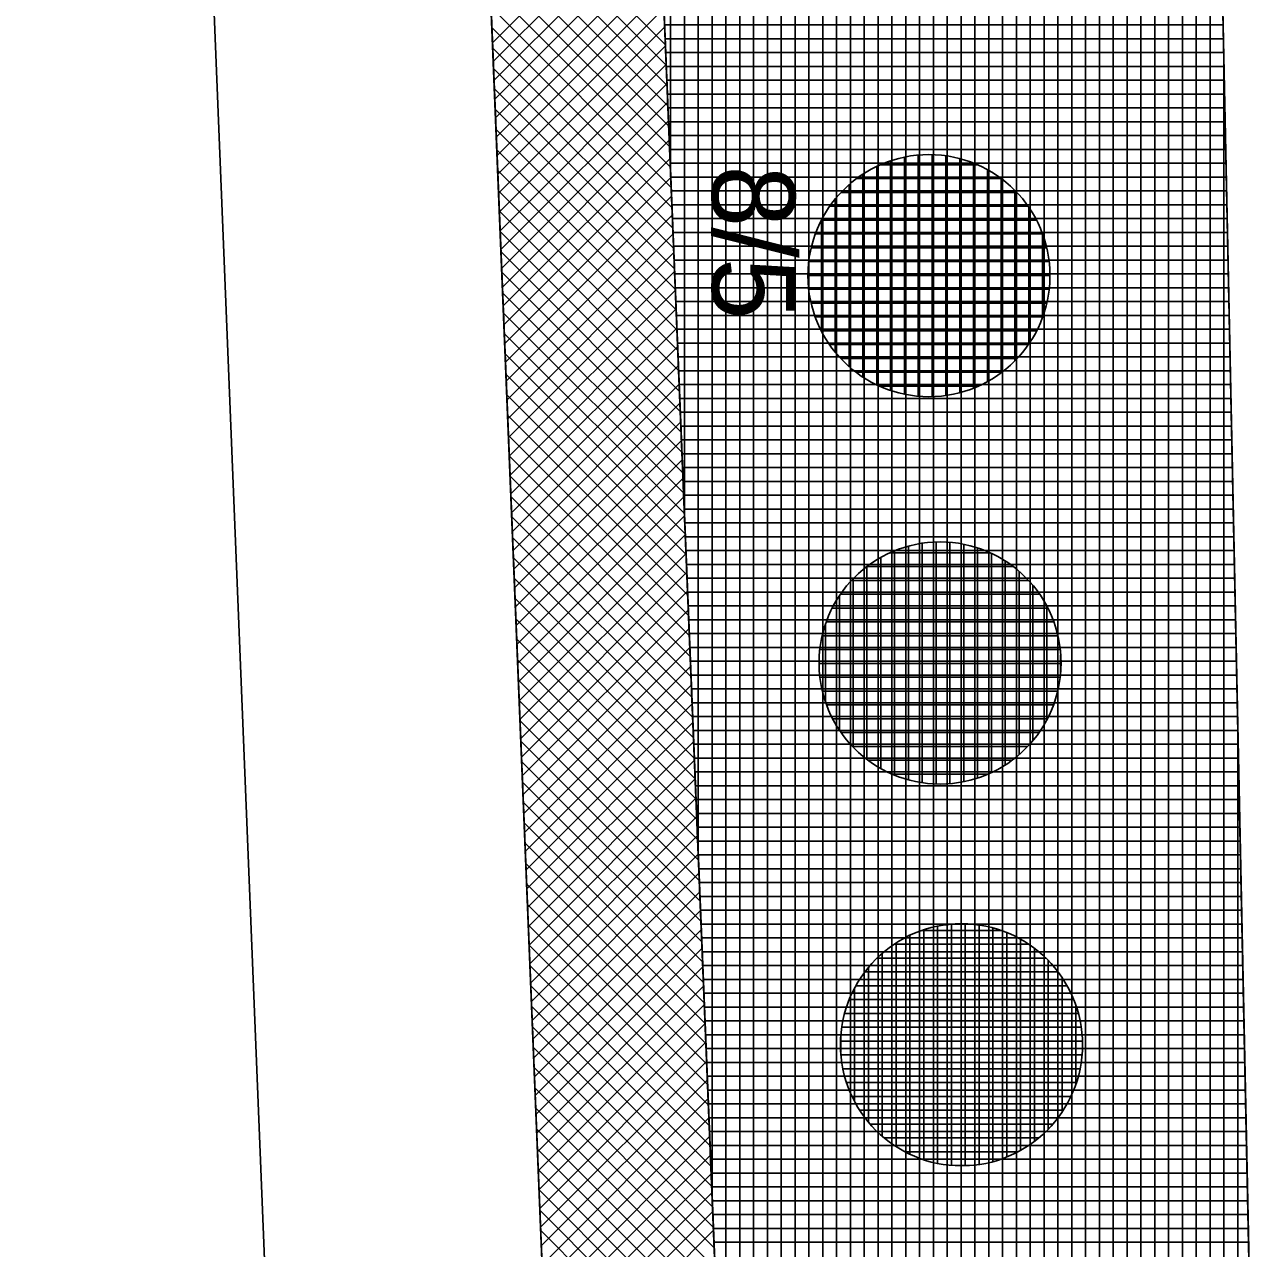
# Model space of a CAD drawing. Extents: x -565346 to -564154, y -1097386 to -1095620.
# Drawn here: x -564346.67 to -564328.86, y -1095793.2 to -1095775.51 of the extents above; entities that cross this region are included whole.
import ezdxf

# ---------------------------------------------------------------- set-up
doc = ezdxf.new("R2010")
doc.units = 0
for name, color, linetype in [('Vrstva 1', 7, 'Continuous'), ('Vrstva 13', 7, 'Continuous'), ('Vrstva 40', 7, 'Continuous'), ('Vrstva 41', 7, 'Continuous'), ('Vrstva 42', 7, 'Continuous'), ('Vrstva 43', 7, 'Continuous'), ('Vrstva 44', 7, 'Continuous')]:
    doc.layers.add(name, color=color, linetype=linetype)

msp = doc.modelspace()

# ---------------------------------------------------------------- linework, layer by layer
at = {"layer": 'Vrstva 1'}
for p, q in [((-564338.22, -1095817.34), (-564343.82, -1095679.33)), ((-564346.67, -1095707.8), (-564343.14, -1095794.87))]:
    msp.add_line(p, q, dxfattribs=at)
at = {"layer": 'Vrstva 13'}
msp.add_line((-564330.25, -1095732.13), (-564328.86, -1095798.5), dxfattribs=at)
at = {"layer": 'Vrstva 41'}
msp.add_lwpolyline([(-564339.576, -1095722.251), (-564342.067, -1095722.352), (-564338.22, -1095817.34), (-564334.985, -1095897.209), (-564332.487, -1095897.108), (-564335.722, -1095817.239)], close=True, dxfattribs=at)
at = {"layer": 'Vrstva 42'}
for p, q in [((-564340.008, -1095773.19), (-564337.404, -1095775.795)), ((-564337.502, -1095773.364), (-564339.904, -1095775.766)), ((-564339.996, -1095773.485), (-564337.392, -1095776.09)), ((-564339.984, -1095773.78), (-564337.38, -1095776.385)), ((-564337.491, -1095773.636), (-564339.893, -1095776.038)), ((-564337.48, -1095773.908), (-564339.882, -1095776.31)), ((-564339.972, -1095774.075), (-564337.368, -1095776.679)), ((-564337.469, -1095774.18), (-564339.871, -1095776.582)), ((-564339.96, -1095774.369), (-564337.356, -1095776.974)), ((-564337.458, -1095774.452), (-564339.86, -1095776.853)), ((-564339.949, -1095774.664), (-564337.344, -1095777.269)), ((-564337.447, -1095774.723), (-564339.849, -1095777.125)), ((-564339.937, -1095774.959), (-564337.332, -1095777.564)), ((-564337.436, -1095774.995), (-564339.838, -1095777.397)), ((-564339.925, -1095775.254), (-564337.32, -1095777.859)), ((-564337.425, -1095775.267), (-564339.827, -1095777.669)), ((-564339.913, -1095775.548), (-564337.308, -1095778.153)), ((-564337.414, -1095775.539), (-564339.816, -1095777.941)), ((-564339.901, -1095775.843), (-564337.296, -1095778.448)), ((-564337.403, -1095775.811), (-564339.805, -1095778.213)), ((-564337.392, -1095776.082), (-564339.794, -1095778.484)), ((-564339.889, -1095776.138), (-564337.284, -1095778.743)), ((-564339.877, -1095776.433), (-564337.272, -1095779.038)), ((-564337.381, -1095776.354), (-564339.783, -1095778.756)), ((-564337.37, -1095776.626), (-564339.772, -1095779.028)), ((-564339.865, -1095776.728), (-564337.26, -1095779.333)), ((-564337.359, -1095776.898), (-564339.761, -1095779.3)), ((-564339.853, -1095777.022), (-564337.248, -1095779.627)), ((-564339.841, -1095777.317), (-564337.236, -1095779.922)), ((-564337.348, -1095777.17), (-564339.75, -1095779.572)), ((-564337.337, -1095777.441), (-564339.739, -1095779.844)), ((-564339.829, -1095777.612), (-564337.224, -1095780.217)), ((-564337.326, -1095777.713), (-564339.728, -1095780.115)), ((-564339.817, -1095777.907), (-564337.212, -1095780.512)), ((-564337.315, -1095777.985), (-564339.717, -1095780.387)), ((-564339.805, -1095778.202), (-564337.2, -1095780.807)), ((-564337.304, -1095778.257), (-564339.706, -1095780.659)), ((-564339.793, -1095778.496), (-564337.188, -1095781.101)), ((-564337.293, -1095778.529), (-564339.695, -1095780.931)), ((-564339.781, -1095778.791), (-564337.176, -1095781.396)), ((-564337.282, -1095778.801), (-564339.684, -1095781.203)), ((-564339.769, -1095779.086), (-564337.164, -1095781.691)), ((-564337.271, -1095779.072), (-564339.673, -1095781.475)), ((-564339.758, -1095779.381), (-564337.152, -1095781.986)), ((-564337.26, -1095779.344), (-564339.662, -1095781.746)), ((-564337.248, -1095779.616), (-564339.651, -1095782.018)), ((-564339.746, -1095779.675), (-564337.14, -1095782.281)), ((-564339.734, -1095779.97), (-564337.128, -1095782.575)), ((-564337.237, -1095779.888), (-564339.64, -1095782.29)), ((-564337.226, -1095780.16), (-564339.629, -1095782.562)), ((-564339.722, -1095780.265), (-564337.116, -1095782.87)), ((-564337.215, -1095780.431), (-564339.618, -1095782.834)), ((-564339.71, -1095780.56), (-564337.105, -1095783.165)), ((-564337.204, -1095780.703), (-564339.607, -1095783.106)), ((-564339.698, -1095780.855), (-564337.093, -1095783.46)), ((-564337.193, -1095780.975), (-564339.596, -1095783.377)), ((-564339.686, -1095781.149), (-564337.081, -1095783.755)), ((-564337.182, -1095781.247), (-564339.585, -1095783.649)), ((-564339.674, -1095781.444), (-564337.069, -1095784.049)), ((-564337.171, -1095781.519), (-564339.574, -1095783.921)), ((-564339.662, -1095781.739), (-564337.057, -1095784.344)), ((-564337.16, -1095781.791), (-564339.563, -1095784.193)), ((-564339.65, -1095782.034), (-564337.045, -1095784.639)), ((-564337.149, -1095782.062), (-564339.552, -1095784.465)), ((-564339.638, -1095782.328), (-564337.033, -1095784.934)), ((-564337.138, -1095782.334), (-564339.541, -1095784.736)), ((-564339.626, -1095782.623), (-564337.021, -1095785.229)), ((-564337.127, -1095782.606), (-564339.53, -1095785.008)), ((-564339.614, -1095782.918), (-564337.009, -1095785.523)), ((-564337.116, -1095782.878), (-564339.519, -1095785.28)), ((-564339.602, -1095783.213), (-564336.997, -1095785.818)), ((-564337.105, -1095783.15), (-564339.508, -1095785.552)), ((-564339.59, -1095783.508), (-564336.985, -1095786.113)), ((-564337.094, -1095783.421), (-564339.497, -1095785.824)), ((-564337.083, -1095783.693), (-564339.486, -1095786.096)), ((-564339.578, -1095783.802), (-564336.973, -1095786.408)), ((-564339.566, -1095784.097), (-564336.961, -1095786.703)), ((-564337.072, -1095783.965), (-564339.475, -1095786.367)), ((-564337.061, -1095784.237), (-564339.464, -1095786.639)), ((-564339.555, -1095784.392), (-564336.949, -1095786.997)), ((-564337.05, -1095784.509), (-564339.452, -1095786.911)), ((-564339.543, -1095784.687), (-564336.937, -1095787.292)), ((-564337.039, -1095784.78), (-564339.441, -1095787.183)), ((-564339.531, -1095784.982), (-564336.925, -1095787.587)), ((-564337.028, -1095785.052), (-564339.43, -1095787.455)), ((-564339.519, -1095785.276), (-564336.913, -1095787.882)), ((-564337.017, -1095785.324), (-564339.419, -1095787.727)), ((-564339.507, -1095785.571), (-564336.901, -1095788.177)), ((-564337.006, -1095785.596), (-564339.408, -1095787.998)), ((-564339.495, -1095785.866), (-564336.889, -1095788.471)), ((-564336.995, -1095785.868), (-564339.397, -1095788.27)), ((-564339.483, -1095786.161), (-564336.877, -1095788.766)), ((-564336.984, -1095786.14), (-564339.386, -1095788.542)), ((-564336.973, -1095786.411), (-564339.375, -1095788.814)), ((-564339.471, -1095786.455), (-564336.865, -1095789.061)), ((-564339.459, -1095786.75), (-564336.853, -1095789.356)), ((-564336.962, -1095786.683), (-564339.364, -1095789.086)), ((-564336.951, -1095786.955), (-564339.353, -1095789.358)), ((-564339.447, -1095787.045), (-564336.841, -1095789.651)), ((-564336.94, -1095787.227), (-564339.342, -1095789.629)), ((-564339.435, -1095787.34), (-564336.829, -1095789.946)), ((-564336.929, -1095787.499), (-564339.331, -1095789.901)), ((-564339.423, -1095787.635), (-564336.817, -1095790.24)), ((-564336.918, -1095787.77), (-564339.32, -1095790.173)), ((-564339.411, -1095787.929), (-564336.805, -1095790.535)), ((-564336.907, -1095788.042), (-564339.309, -1095790.445)), ((-564339.399, -1095788.224), (-564336.794, -1095790.83)), ((-564336.896, -1095788.314), (-564339.298, -1095790.717)), ((-564339.387, -1095788.519), (-564336.782, -1095791.125)), ((-564336.885, -1095788.586), (-564339.287, -1095790.989)), ((-564339.375, -1095788.814), (-564336.77, -1095791.42)), ((-564336.874, -1095788.858), (-564339.276, -1095791.26)), ((-564339.363, -1095789.108), (-564336.758, -1095791.714)), ((-564336.863, -1095789.129), (-564339.265, -1095791.532)), ((-564339.352, -1095789.403), (-564336.746, -1095792.009)), ((-564336.851, -1095789.401), (-564339.254, -1095791.804)), ((-564339.34, -1095789.698), (-564336.734, -1095792.304)), ((-564336.84, -1095789.673), (-564339.243, -1095792.076)), ((-564336.829, -1095789.945), (-564339.232, -1095792.348)), ((-564339.328, -1095789.993), (-564336.722, -1095792.599)), ((-564339.316, -1095790.288), (-564336.71, -1095792.894)), ((-564336.818, -1095790.217), (-564339.221, -1095792.62)), ((-564336.807, -1095790.489), (-564339.21, -1095792.891)), ((-564339.304, -1095790.582), (-564336.698, -1095793.188)), ((-564339.292, -1095790.877), (-564336.686, -1095793.483)), ((-564336.796, -1095790.76), (-564339.199, -1095793.163)), ((-564336.785, -1095791.032), (-564339.188, -1095793.435)), ((-564339.28, -1095791.172), (-564336.674, -1095793.778)), ((-564336.774, -1095791.304), (-564339.177, -1095793.707)), ((-564339.268, -1095791.467), (-564336.662, -1095794.073)), ((-564336.763, -1095791.576), (-564339.166, -1095793.979)), ((-564339.256, -1095791.762), (-564336.65, -1095794.368)), ((-564336.752, -1095791.848), (-564339.155, -1095794.251)), ((-564339.244, -1095792.056), (-564336.638, -1095794.662)), ((-564336.741, -1095792.119), (-564339.144, -1095794.522)), ((-564339.232, -1095792.351), (-564336.626, -1095794.957)), ((-564336.73, -1095792.391), (-564339.133, -1095794.794)), ((-564339.22, -1095792.646), (-564336.614, -1095795.252)), ((-564336.719, -1095792.663), (-564339.122, -1095795.066)), ((-564339.208, -1095792.941), (-564336.602, -1095795.547)), ((-564336.708, -1095792.935), (-564339.111, -1095795.338))]:
    msp.add_line(p, q, dxfattribs=at)
at = {"layer": 'Vrstva 43'}
for p, q in [((-564334.33, -1095851.649), (-564334.33, -1095676.348)), ((-564334.13, -1095856.582), (-564334.13, -1095676.285)), ((-564334.93, -1095836.849), (-564334.93, -1095676.537)), ((-564334.73, -1095841.782), (-564334.73, -1095676.474)), ((-564334.53, -1095846.715), (-564334.53, -1095676.411)), ((-564335.33, -1095826.983), (-564335.33, -1095676.662)), ((-564335.13, -1095831.916), (-564335.13, -1095676.599)), ((-564335.93, -1095812.183), (-564335.93, -1095676.851)), ((-564335.73, -1095817.116), (-564335.73, -1095676.788)), ((-564335.53, -1095822.049), (-564335.53, -1095676.725)), ((-564336.53, -1095797.383), (-564336.53, -1095677.039)), ((-564336.33, -1095802.317), (-564336.33, -1095676.977)), ((-564336.13, -1095807.25), (-564336.13, -1095676.914)), ((-564337.13, -1095782.584), (-564337.13, -1095677.228)), ((-564336.93, -1095787.517), (-564336.93, -1095677.165)), ((-564336.73, -1095792.45), (-564336.73, -1095677.102)), ((-564337.33, -1095777.651), (-564337.33, -1095677.291)), ((-564333.93, -1095861.515), (-564333.93, -1095698.777)), ((-564333.73, -1095866.448), (-564333.73, -1095702.753)), ((-564333.53, -1095871.381), (-564333.53, -1095706.728)), ((-564333.33, -1095876.315), (-564333.33, -1095710.704)), ((-564333.13, -1095881.248), (-564333.13, -1095714.68)), ((-564332.93, -1095886.181), (-564332.93, -1095718.655)), ((-564332.73, -1095891.114), (-564332.73, -1095722.631)), ((-564332.53, -1095896.047), (-564332.53, -1095726.606)), ((-564332.33, -1095918.631), (-564332.33, -1095730.582)), ((-564332.13, -1095918.66), (-564332.13, -1095737.899)), ((-564331.93, -1095918.689), (-564331.93, -1095747.443)), ((-564331.73, -1095918.719), (-564331.73, -1095756.988)), ((-564330.13, -1095942.316), (-564330.13, -1095765.412)), ((-564329.93, -1095947.254), (-564329.93, -1095765.402)), ((-564329.73, -1095952.191), (-564329.73, -1095765.392)), ((-564331.53, -1095918.748), (-564331.53, -1095765.482)), ((-564331.33, -1095918.778), (-564331.33, -1095765.472)), ((-564331.13, -1095918.807), (-564331.13, -1095765.462)), ((-564330.93, -1095922.566), (-564330.93, -1095765.452)), ((-564330.73, -1095927.504), (-564330.73, -1095765.442)), ((-564330.53, -1095932.441), (-564330.53, -1095765.432)), ((-564330.33, -1095937.379), (-564330.33, -1095765.422)), ((-564329.53, -1095956.039), (-564329.53, -1095766.509)), ((-564337.417, -1095775.51), (-564329.341, -1095775.51)), ((-564337.409, -1095775.71), (-564329.337, -1095775.71)), ((-564337.401, -1095775.91), (-564329.333, -1095775.91)), ((-564329.33, -1095958.145), (-564329.33, -1095776.058)), ((-564337.392, -1095776.11), (-564329.329, -1095776.11)), ((-564337.384, -1095776.31), (-564329.325, -1095776.31)), ((-564337.376, -1095776.51), (-564329.321, -1095776.51)), ((-564337.368, -1095776.71), (-564329.316, -1095776.71)), ((-564337.36, -1095776.91), (-564329.312, -1095776.91)), ((-564337.352, -1095777.11), (-564329.308, -1095777.11)), ((-564337.344, -1095777.31), (-564329.304, -1095777.31)), ((-564337.336, -1095777.51), (-564329.3, -1095777.51)), ((-564337.328, -1095777.71), (-564329.295, -1095777.71)), ((-564337.319, -1095777.91), (-564329.291, -1095777.91)), ((-564337.311, -1095778.11), (-564329.287, -1095778.11)), ((-564337.303, -1095778.31), (-564329.283, -1095778.31)), ((-564337.295, -1095778.51), (-564329.279, -1095778.51)), ((-564337.287, -1095778.71), (-564329.274, -1095778.71)), ((-564337.279, -1095778.91), (-564329.27, -1095778.91)), ((-564337.271, -1095779.11), (-564329.266, -1095779.11)), ((-564337.263, -1095779.31), (-564329.262, -1095779.31)), ((-564337.255, -1095779.51), (-564329.258, -1095779.51)), ((-564337.247, -1095779.71), (-564329.254, -1095779.71)), ((-564337.238, -1095779.91), (-564329.249, -1095779.91)), ((-564337.23, -1095780.11), (-564329.245, -1095780.11)), ((-564337.222, -1095780.31), (-564329.241, -1095780.31)), ((-564337.214, -1095780.51), (-564329.237, -1095780.51)), ((-564337.206, -1095780.71), (-564329.233, -1095780.71)), ((-564337.198, -1095780.91), (-564329.228, -1095780.91)), ((-564337.19, -1095781.11), (-564329.224, -1095781.11)), ((-564337.182, -1095781.31), (-564329.22, -1095781.31)), ((-564337.174, -1095781.51), (-564329.216, -1095781.51)), ((-564337.165, -1095781.71), (-564329.212, -1095781.71)), ((-564337.157, -1095781.91), (-564329.207, -1095781.91)), ((-564337.149, -1095782.11), (-564329.203, -1095782.11)), ((-564337.141, -1095782.31), (-564329.199, -1095782.31)), ((-564337.133, -1095782.51), (-564329.195, -1095782.51)), ((-564337.125, -1095782.71), (-564329.191, -1095782.71)), ((-564337.117, -1095782.91), (-564329.187, -1095782.91)), ((-564337.109, -1095783.11), (-564329.182, -1095783.11)), ((-564337.101, -1095783.31), (-564329.178, -1095783.31)), ((-564337.092, -1095783.51), (-564329.174, -1095783.51)), ((-564337.084, -1095783.71), (-564329.17, -1095783.71)), ((-564337.076, -1095783.91), (-564329.166, -1095783.91)), ((-564337.068, -1095784.11), (-564329.161, -1095784.11)), ((-564337.06, -1095784.31), (-564329.157, -1095784.31)), ((-564337.052, -1095784.51), (-564329.153, -1095784.51)), ((-564337.044, -1095784.71), (-564329.149, -1095784.71)), ((-564337.036, -1095784.91), (-564329.145, -1095784.91)), ((-564337.028, -1095785.11), (-564329.14, -1095785.11)), ((-564337.019, -1095785.31), (-564329.136, -1095785.31)), ((-564337.011, -1095785.51), (-564329.132, -1095785.51)), ((-564337.003, -1095785.71), (-564329.128, -1095785.71)), ((-564329.13, -1095960.252), (-564329.13, -1095785.608)), ((-564336.995, -1095785.91), (-564329.124, -1095785.91)), ((-564336.987, -1095786.11), (-564329.119, -1095786.11)), ((-564336.979, -1095786.31), (-564329.115, -1095786.31)), ((-564336.971, -1095786.51), (-564329.111, -1095786.51)), ((-564336.963, -1095786.71), (-564329.107, -1095786.71)), ((-564336.955, -1095786.91), (-564329.103, -1095786.91)), ((-564336.947, -1095787.11), (-564329.099, -1095787.11)), ((-564336.938, -1095787.31), (-564329.094, -1095787.31)), ((-564336.93, -1095787.51), (-564329.09, -1095787.51)), ((-564336.922, -1095787.71), (-564329.086, -1095787.71)), ((-564336.914, -1095787.91), (-564329.082, -1095787.91)), ((-564336.906, -1095788.11), (-564329.078, -1095788.11)), ((-564336.898, -1095788.31), (-564329.073, -1095788.31)), ((-564336.89, -1095788.51), (-564329.069, -1095788.51)), ((-564336.882, -1095788.71), (-564329.065, -1095788.71)), ((-564336.874, -1095788.91), (-564329.061, -1095788.91)), ((-564336.865, -1095789.11), (-564329.057, -1095789.11)), ((-564336.857, -1095789.31), (-564329.052, -1095789.31)), ((-564336.849, -1095789.51), (-564329.048, -1095789.51)), ((-564336.841, -1095789.71), (-564329.044, -1095789.71)), ((-564336.833, -1095789.91), (-564329.04, -1095789.91)), ((-564336.825, -1095790.11), (-564329.036, -1095790.11)), ((-564336.817, -1095790.31), (-564329.032, -1095790.31)), ((-564336.809, -1095790.51), (-564329.027, -1095790.51)), ((-564336.801, -1095790.71), (-564329.023, -1095790.71)), ((-564336.792, -1095790.91), (-564329.019, -1095790.91)), ((-564336.784, -1095791.11), (-564329.015, -1095791.11)), ((-564336.776, -1095791.31), (-564329.011, -1095791.31)), ((-564336.768, -1095791.51), (-564329.006, -1095791.51)), ((-564336.76, -1095791.71), (-564329.002, -1095791.71)), ((-564336.752, -1095791.91), (-564328.998, -1095791.91)), ((-564336.744, -1095792.11), (-564328.994, -1095792.11)), ((-564336.736, -1095792.31), (-564328.99, -1095792.31)), ((-564336.728, -1095792.51), (-564328.985, -1095792.51)), ((-564336.719, -1095792.71), (-564328.981, -1095792.71)), ((-564336.711, -1095792.91), (-564328.977, -1095792.91)), ((-564336.703, -1095793.11), (-564328.973, -1095793.11))]:
    msp.add_line(p, q, dxfattribs=at)
msp.add_lwpolyline([(-564328.86, -1095798.5), (-564329.554, -1095765.383), (-564331.552, -1095765.483), (-564332.25, -1095732.172), (-564333.943, -1095698.519), (-564331.946, -1095698.419), (-564332.8, -1095681.44), (-564332.14, -1095675.66), (-564343.82, -1095679.33), (-564342.067, -1095722.352), (-564339.576, -1095722.251), (-564332.487, -1095897.108)], dxfattribs=at)
at = {"layer": 'Vrstva 44'}
for p, q in [((-564334.15, -1095780.791), (-564334.15, -1095777.477)), ((-564333.95, -1095780.846), (-564333.95, -1095777.422)), ((-564333.75, -1095780.875), (-564333.75, -1095777.392)), ((-564333.55, -1095780.881), (-564333.55, -1095777.385)), ((-564333.35, -1095780.865), (-564333.35, -1095777.403)), ((-564333.15, -1095780.827), (-564333.15, -1095777.443)), ((-564332.95, -1095780.76), (-564332.95, -1095777.508)), ((-564334.55, -1095780.6), (-564334.55, -1095777.67)), ((-564334.35, -1095780.71), (-564334.35, -1095777.557)), ((-564334.289, -1095777.53), (-564332.897, -1095777.53)), ((-564332.75, -1095780.665), (-564332.75, -1095777.602)), ((-564334.75, -1095780.445), (-564334.75, -1095777.822)), ((-564334.637, -1095777.73), (-564332.553, -1095777.73)), ((-564332.55, -1095780.538), (-564332.55, -1095777.732)), ((-564334.95, -1095780.238), (-564334.95, -1095778.031)), ((-564334.862, -1095777.93), (-564332.327, -1095777.93)), ((-564332.35, -1095780.362), (-564332.35, -1095777.905)), ((-564335.026, -1095778.13), (-564332.162, -1095778.13)), ((-564332.15, -1095780.119), (-564332.15, -1095778.146)), ((-564335.15, -1095779.931), (-564335.15, -1095778.337)), ((-564335.146, -1095778.33), (-564332.042, -1095778.33)), ((-564335.236, -1095778.53), (-564331.954, -1095778.53)), ((-564331.95, -1095779.732), (-564331.95, -1095778.54)), ((-564335.296, -1095778.73), (-564331.893, -1095778.73)), ((-564335.33, -1095778.93), (-564331.857, -1095778.93)), ((-564335.342, -1095779.13), (-564331.846, -1095779.13)), ((-564335.332, -1095779.33), (-564331.857, -1095779.33)), ((-564335.298, -1095779.53), (-564331.891, -1095779.53)), ((-564335.238, -1095779.73), (-564331.949, -1095779.73)), ((-564335.15, -1095779.93), (-564332.037, -1095779.93)), ((-564335.032, -1095780.13), (-564332.158, -1095780.13)), ((-564334.869, -1095780.33), (-564332.318, -1095780.33)), ((-564334.647, -1095780.53), (-564332.54, -1095780.53)), ((-564334.307, -1095780.73), (-564332.88, -1095780.73)), ((-564333.89, -1095786.423), (-564333.89, -1095783.045)), ((-564333.69, -1095786.464), (-564333.69, -1095783.005)), ((-564333.49, -1095786.483), (-564333.49, -1095782.987)), ((-564333.29, -1095786.477), (-564333.29, -1095782.992)), ((-564333.09, -1095786.448), (-564333.09, -1095783.019)), ((-564334.29, -1095786.258), (-564334.29, -1095783.21)), ((-564334.152, -1095783.14), (-564332.716, -1095783.14)), ((-564334.09, -1095786.356), (-564334.09, -1095783.113)), ((-564332.89, -1095786.395), (-564332.89, -1095783.072)), ((-564332.69, -1095786.317), (-564332.69, -1095783.152)), ((-564334.491, -1095783.34), (-564332.379, -1095783.34)), ((-564334.49, -1095786.128), (-564334.49, -1095783.339)), ((-564332.49, -1095786.206), (-564332.49, -1095783.262)), ((-564334.711, -1095783.54), (-564332.157, -1095783.54)), ((-564334.69, -1095785.95), (-564334.69, -1095783.518)), ((-564332.29, -1095786.056), (-564332.29, -1095783.412)), ((-564334.873, -1095783.74), (-564331.994, -1095783.74)), ((-564332.09, -1095785.851), (-564332.09, -1095783.614)), ((-564334.89, -1095785.702), (-564334.89, -1095783.766)), ((-564331.89, -1095785.553), (-564331.89, -1095783.913)), ((-564334.992, -1095783.94), (-564331.877, -1095783.94)), ((-564335.09, -1095785.3), (-564335.09, -1095784.171)), ((-564335.08, -1095784.14), (-564331.79, -1095784.14)), ((-564335.138, -1095784.34), (-564331.73, -1095784.34)), ((-564335.171, -1095784.54), (-564331.696, -1095784.54)), ((-564331.69, -1095784.869), (-564331.69, -1095784.618)), ((-564335.182, -1095784.74), (-564331.686, -1095784.74)), ((-564335.171, -1095784.94), (-564331.698, -1095784.94)), ((-564335.136, -1095785.14), (-564331.734, -1095785.14)), ((-564335.074, -1095785.34), (-564331.793, -1095785.34)), ((-564334.985, -1095785.54), (-564331.883, -1095785.54)), ((-564334.866, -1095785.74), (-564332.004, -1095785.74)), ((-564334.7, -1095785.94), (-564332.168, -1095785.94)), ((-564334.473, -1095786.14), (-564332.393, -1095786.14)), ((-564334.126, -1095786.34), (-564332.744, -1095786.34)), ((-564333.47, -1095791.968), (-564333.47, -1095788.54)), ((-564333.27, -1095791.996), (-564333.27, -1095788.51)), ((-564333.07, -1095792.001), (-564333.07, -1095788.506)), ((-564332.87, -1095791.984), (-564332.87, -1095788.524)), ((-564332.67, -1095791.944), (-564332.67, -1095788.566)), ((-564333.87, -1095791.835), (-564333.87, -1095788.673)), ((-564333.69, -1095788.6), (-564332.558, -1095788.6)), ((-564333.67, -1095791.915), (-564333.67, -1095788.593)), ((-564332.47, -1095791.875), (-564332.47, -1095788.632)), ((-564332.27, -1095791.779), (-564332.27, -1095788.728)), ((-564334.095, -1095788.8), (-564332.151, -1095788.8)), ((-564334.07, -1095791.726), (-564334.07, -1095788.783)), ((-564332.07, -1095791.65), (-564332.07, -1095788.86)), ((-564334.343, -1095789), (-564331.904, -1095789)), ((-564334.27, -1095791.574), (-564334.27, -1095788.934)), ((-564331.87, -1095791.472), (-564331.87, -1095789.035)), ((-564334.52, -1095789.2), (-564331.73, -1095789.2)), ((-564334.47, -1095791.371), (-564334.47, -1095789.138)), ((-564334.67, -1095791.07), (-564334.67, -1095789.438)), ((-564334.65, -1095789.4), (-564331.597, -1095789.4)), ((-564331.67, -1095791.224), (-564331.67, -1095789.282)), ((-564334.745, -1095789.6), (-564331.503, -1095789.6)), ((-564334.813, -1095789.8), (-564331.436, -1095789.8)), ((-564331.47, -1095790.82), (-564331.47, -1095789.686)), ((-564334.87, -1095790.356), (-564334.87, -1095790.143)), ((-564334.855, -1095790), (-564331.394, -1095790)), ((-564334.872, -1095790.2), (-564331.375, -1095790.2)), ((-564334.866, -1095790.4), (-564331.381, -1095790.4)), ((-564334.838, -1095790.6), (-564331.411, -1095790.6)), ((-564334.786, -1095790.8), (-564331.464, -1095790.8)), ((-564334.706, -1095791), (-564331.542, -1095791)), ((-564334.594, -1095791.2), (-564331.654, -1095791.2)), ((-564334.446, -1095791.4), (-564331.804, -1095791.4)), ((-564334.24, -1095791.6), (-564332.009, -1095791.6)), ((-564333.943, -1095791.8), (-564332.308, -1095791.8)), ((-564333.217, -1095792), (-564333.006, -1095792))]:
    msp.add_line(p, q, dxfattribs=at)
for centre in [(-564333.594, -1095779.134), (-564333.434, -1095784.734), (-564333.124, -1095790.254)]:
    msp.add_circle(centre, 1.75, dxfattribs=at)

# ---------------------------------------------------------------- texts
at = {"layer": 'Vrstva 40'}
msp.add_text('8/5', height=1.2, rotation=270, dxfattribs=at).set_placement((-564336.73, -1095777.54))

doc.saveas('drawing.dxf')
